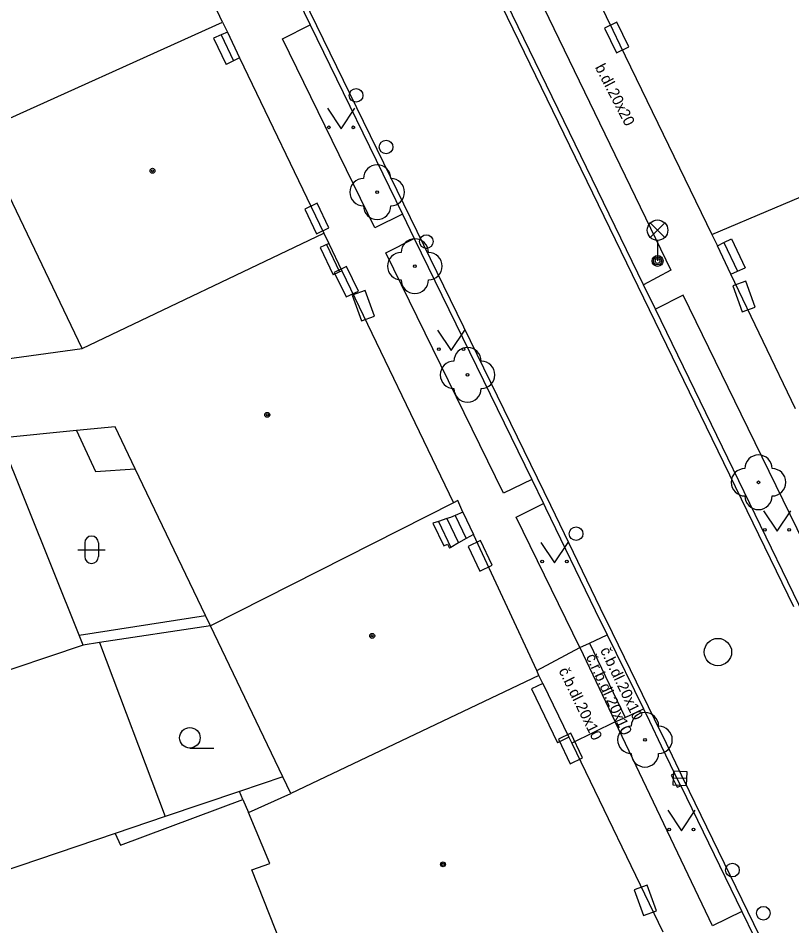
# Model space of a CAD drawing. Extents: x -595546 to -593986, y -1160845 to -1159202.
# Drawn here: x -595512.32 to -595484.02, y -1160080.33 to -1160047.12 of the extents above; entities that cross this region are included whole.
import ezdxf

# ---------------------------------------------------------------- set-up
doc = ezdxf.new("R2010")
doc.units = 0
for name, color, linetype in [('DOP - kresba z DSPS bez souradnic', 7, 'Continuous'), ('DOP - rozhrani ploch obecne', 7, 'Continuous'), ('Level 22', 7, 'Continuous'), ('Level 24', 7, 'Continuous'), ('Level 27', 7, 'Continuous'), ('Level 28', 7, 'Continuous'), ('Level 33', 7, 'Continuous'), ('Level 36', 7, 'Continuous'), ('Level 39', 7, 'Continuous'), ('TM - budovy zdene_ betonove - NP', 7, 'Continuous'), ('TM - budovy zdene_ betonove - VP', 7, 'Continuous'), ('TM - chodniky - VP', 7, 'Continuous'), ('TM - komunikace - VP', 7, 'Continuous'), ('TM - pomocna konstrukcni linie', 7, 'Continuous'), ('TM - popis povrchu', 7, 'Continuous'), ('TM - rozhrani mezi zpev. plochami mezi sebou - VP', 7, 'Continuous'), ('TM - schody - NP', 7, 'Continuous'), ('TM - vstup do budovy - zdene_ betonove', 7, 'Continuous')]:
    doc.layers.add(name, color=color, linetype=linetype)

msp = doc.modelspace()

# ---------------------------------------------------------------- linework, layer by layer
at = {"layer": 'DOP - kresba z DSPS bez souradnic'}
for points in [[(-595510.19, -1160062.2), (-595509.49, -1160063.71)], [(-595509.49, -1160063.71), (-595508.04, -1160063.61)], [(-595510.09, -1160069.69), (-595505.47, -1160068.97)], [(-595508.58, -1160077.38), (-595504.1, -1160075.71)], [(-595504.1, -1160075.71), (-595504.22, -1160075.41)], [(-595504.1, -1160075.71), (-595503.9, -1160076.18)]]:
    msp.add_lwpolyline(points, dxfattribs=at)
at = {"layer": 'DOP - rozhrani ploch obecne'}
for points in [[(-595510.09, -1160069.69), (-595513, -1160062.48)], [(-595505.29, -1160069.35), (-595509.35, -1160069.96)], [(-595509.94, -1160070.06), (-595510.09, -1160069.69)], [(-595509.94, -1160070.06), (-595521.26, -1160073.86)], [(-595509.35, -1160069.96), (-595509.94, -1160070.06)], [(-595509.35, -1160069.96), (-595506.95, -1160076.33)], [(-595502.64, -1160074.88), (-595504.22, -1160075.41)], [(-595504.22, -1160075.41), (-595506.95, -1160076.33)], [(-595506.95, -1160076.33), (-595508.77, -1160076.95)], [(-595508.77, -1160076.95), (-595517.2, -1160079.8)], [(-595508.77, -1160076.95), (-595508.58, -1160077.38)]]:
    msp.add_lwpolyline(points, dxfattribs=at)
at = {"layer": 'Level 22'}
for centre in [(-595499.19, -1160053.48), (-595497.81, -1160056.19), (-595495.88, -1160060.17), (-595485.24, -1160064.1), (-595489.39, -1160073.52)]:
    msp.add_circle(centre, 0.05, dxfattribs=at)
for centre, start, end in [((-595499.19, -1160052.98), 0, 180), ((-595499.69, -1160053.48), 90, 270), ((-595498.69, -1160053.48), 270, 90), ((-595499.19, -1160053.98), 180, 0), ((-595497.81, -1160055.69), 0, 180), ((-595498.31, -1160056.19), 90, 270), ((-595497.31, -1160056.19), 270, 90), ((-595497.81, -1160056.69), 180, 0), ((-595495.88, -1160059.67), 0, 180), ((-595496.38, -1160060.17), 90, 270), ((-595495.38, -1160060.17), 270, 90), ((-595495.88, -1160060.67), 180, 0), ((-595485.24, -1160063.6), 0, 180), ((-595485.74, -1160064.1), 90, 270), ((-595484.74, -1160064.1), 270, 90), ((-595485.24, -1160064.6), 180, 0), ((-595489.39, -1160073.02), 0, 180), ((-595489.89, -1160073.52), 90, 270), ((-595488.89, -1160073.52), 270, 90), ((-595489.39, -1160074.02), 180, 0)]:
    msp.add_arc(centre, 0.5, start, end, dxfattribs=at)
at = {"layer": 'Level 24'}
for points in [[(-595490.868, -1160047.481), (-595490.429, -1160048.379), (-595489.98, -1160048.16), (-595490.419, -1160047.261)], [(-595500.954, -1160054.792), (-595501.387, -1160053.891), (-595501.838, -1160054.107), (-595501.405, -1160055.009)], [(-595499.875, -1160057.101), (-595500.309, -1160056.2), (-595500.76, -1160056.417), (-595500.326, -1160057.318)], [(-595486.171, -1160056.916), (-595485.829, -1160057.856), (-595485.359, -1160057.685), (-595485.701, -1160056.745)], [(-595500.101, -1160057.246), (-595499.759, -1160058.186), (-595499.289, -1160058.015), (-595499.631, -1160057.075)], [(-595494.976, -1160067.132), (-595495.408, -1160066.23), (-595495.859, -1160066.446), (-595495.427, -1160067.348)], [(-595491.676, -1160074.182), (-595492.108, -1160073.28), (-595492.559, -1160073.496), (-595492.127, -1160074.398)], [(-595489.781, -1160079.016), (-595489.439, -1160079.956), (-595488.969, -1160079.785), (-595489.311, -1160078.845)]]:
    msp.add_lwpolyline(points, close=True, dxfattribs=at)
at = {"layer": 'Level 27'}
msp.add_line((-595487.86, -1160074.939), (-595488.36, -1160074.921), dxfattribs=at)
msp.add_lwpolyline([(-595487.851, -1160074.689), (-595488.351, -1160074.671), (-595488.369, -1160075.171), (-595487.869, -1160075.189)], close=True, dxfattribs=at)
msp.add_circle((-595486.72, -1160070.31), 0.5, dxfattribs=at)
at = {"layer": 'Level 28'}
for centre in [(-595499.96, -1160049.94), (-595498.86, -1160051.83), (-595497.39, -1160055.29), (-595491.91, -1160065.98), (-595486.19, -1160078.29), (-595485.06, -1160079.87)]:
    msp.add_circle(centre, 0.25, dxfattribs=at)
at = {"layer": 'Level 33'}
for p, q in [((-595489.195, -1160055.14), (-595488.665, -1160054.61)), ((-595489.195, -1160054.61), (-595488.665, -1160055.14)), ((-595488.93, -1160055.25), (-595488.93, -1160056))]:
    msp.add_line(p, q, dxfattribs=at)
for centre, radius in [((-595488.93, -1160054.875), 0.375), ((-595488.93, -1160056), 0.2), ((-595488.93, -1160056), 0.145), ((-595488.93, -1160056), 0.0876)]:
    msp.add_circle(centre, radius, dxfattribs=at)
at = {"layer": 'Level 36'}
for p, q in [((-595509.886, -1160066.316), (-595509.886, -1160066.816)), ((-595509.386, -1160066.316), (-595509.386, -1160066.816)), ((-595510.136, -1160066.566), (-595509.136, -1160066.566)), ((-595506.04, -1160073.825), (-595505.165, -1160073.825))]:
    msp.add_line(p, q, dxfattribs=at)
for points in [[(-595501.01, -1160050.41), (-595500.51, -1160051.16), (-595500.01, -1160050.41)], [(-595496.98, -1160058.53), (-595496.48, -1160059.28), (-595495.98, -1160058.53)], [(-595485.06, -1160065.14), (-595484.56, -1160065.89), (-595484.06, -1160065.14)], [(-595493.2, -1160066.3), (-595492.7, -1160067.05), (-595492.2, -1160066.3)], [(-595488.56, -1160076.1), (-595488.06, -1160076.85), (-595487.56, -1160076.1)]]:
    msp.add_lwpolyline(points, dxfattribs=at)
for centre, radius in [((-595500.96, -1160051.11), 0.05), ((-595500.061, -1160051.11), 0.05), ((-595496.93, -1160059.23), 0.05), ((-595496.031, -1160059.23), 0.05), ((-595485.01, -1160065.84), 0.05), ((-595484.111, -1160065.84), 0.05), ((-595493.15, -1160067), 0.05), ((-595492.251, -1160067), 0.05), ((-595506.04, -1160073.45), 0.375), ((-595488.51, -1160076.8), 0.05), ((-595487.611, -1160076.8), 0.05)]:
    msp.add_circle(centre, radius, dxfattribs=at)
for centre, start, end in [((-595509.636, -1160066.316), 0, 180), ((-595509.636, -1160066.816), 180, 0)]:
    msp.add_arc(centre, 0.25, start, end, dxfattribs=at)
at = {"layer": 'Level 39'}
for centre, radius in [((-595507.41, -1160052.7), 0.09), ((-595507.41, -1160052.7), 0.0398), ((-595503.21, -1160061.63), 0.09), ((-595503.21, -1160061.63), 0.0398), ((-595499.37, -1160069.72), 0.09), ((-595499.37, -1160069.72), 0.0398), ((-595496.78, -1160078.08), 0.09), ((-595496.78, -1160078.08), 0.0398)]:
    msp.add_circle(centre, radius, dxfattribs=at)
at = {"layer": 'TM - budovy zdene_ betonove - NP'}
for points in [[(-595504.67, -1160047.63), (-595504.9, -1160047.73), (-595505.18, -1160047.85)], [(-595505.18, -1160047.85), (-595504.71, -1160048.81)], [(-595504.22, -1160048.57), (-595504.44, -1160048.68), (-595504.71, -1160048.81)], [(-595500.96, -1160055.36), (-595501.27, -1160055.51)], [(-595486.74, -1160055.45), (-595486.51, -1160055.33), (-595486.23, -1160055.19)], [(-595486.23, -1160055.19), (-595485.73, -1160056.25)], [(-595501.27, -1160055.51), (-595500.8, -1160056.51)], [(-595500.48, -1160056.36), (-595500.8, -1160056.51)], [(-595486.25, -1160056.48), (-595486, -1160056.37), (-595485.73, -1160056.25)], [(-595496.5, -1160065.39), (-595496.64, -1160065.43), (-595496.95, -1160065.53), (-595497.15, -1160065.59)], [(-595496.05, -1160065.19), (-595496.33, -1160065.32), (-595496.5, -1160065.39)], [(-595497.15, -1160065.59), (-595496.75, -1160066.43)], [(-595495.66, -1160066.01), (-595495.93, -1160066.16), (-595496.21, -1160066.32), (-595496.49, -1160066.48), (-595496.54, -1160066.51)], [(-595496.75, -1160066.43), (-595496.61, -1160066.36)], [(-595496.61, -1160066.36), (-595496.54, -1160066.51)], [(-595493.13, -1160071.46), (-595493.54, -1160071.66)], [(-595493.54, -1160071.66), (-595492.59, -1160073.63)], [(-595492.18, -1160073.42), (-595492.59, -1160073.63)]]:
    msp.add_lwpolyline(points, dxfattribs=at)
at = {"layer": 'TM - budovy zdene_ betonove - VP'}
for points in [[(-595494.06, -1160040.4), (-595490.57, -1160047.56), (-595490.31, -1160048.09), (-595486.94, -1160055.03)], [(-595504.85, -1160047.26), (-595507.84, -1160040.91)], [(-595513.77, -1160051.29), (-595504.85, -1160047.26)], [(-595504.85, -1160047.26), (-595504.67, -1160047.63)], [(-595504.67, -1160047.63), (-595504.22, -1160048.57)], [(-595504.22, -1160048.57), (-595501.14, -1160054.98)], [(-595486.94, -1160055.03), (-595477.73, -1160051.13)], [(-595509.98, -1160059.2), (-595512.79, -1160053.34)], [(-595509.98, -1160059.2), (-595501.14, -1160054.98)], [(-595501.14, -1160054.98), (-595500.96, -1160055.36)], [(-595486.94, -1160055.03), (-595486.74, -1160055.45)], [(-595500.96, -1160055.36), (-595500.48, -1160056.36)], [(-595500.48, -1160056.36), (-595496.4, -1160064.85)], [(-595483.88, -1160061.41), (-595486.25, -1160056.48)], [(-595514.43, -1160059.81), (-595509.98, -1160059.2)], [(-595508.77, -1160062.07), (-595510.19, -1160062.2)], [(-595508.04, -1160063.61), (-595508.77, -1160062.07)], [(-595510.19, -1160062.2), (-595513, -1160062.48)], [(-595505.47, -1160068.97), (-595508.04, -1160063.61)], [(-595496.4, -1160064.85), (-595505.29, -1160069.35)], [(-595496.24, -1160064.77), (-595496.4, -1160064.85)], [(-595496.05, -1160065.19), (-595496.24, -1160064.77)], [(-595493.35, -1160070.99), (-595495.66, -1160066.01)], [(-595505.29, -1160069.35), (-595505.47, -1160068.97)], [(-595502.64, -1160074.88), (-595505.29, -1160069.35)], [(-595493.27, -1160071.17), (-595493.35, -1160070.99)], [(-595493.27, -1160071.17), (-595502.35, -1160075.49)], [(-595493.13, -1160071.46), (-595493.27, -1160071.17)], [(-595492.18, -1160073.42), (-595492.07, -1160073.65)], [(-595492.07, -1160073.65), (-595488.74, -1160080.55)], [(-595502.35, -1160075.49), (-595502.64, -1160074.88)], [(-595503.9, -1160076.18), (-595502.35, -1160075.49)], [(-595503.11, -1160078.05), (-595503.9, -1160076.18)], [(-595503.77, -1160078.28), (-595503.11, -1160078.05)], [(-595502.04, -1160082.66), (-595503.77, -1160078.28)]]:
    msp.add_lwpolyline(points, dxfattribs=at)
at = {"layer": 'TM - chodniky - VP'}
for points in [[(-595499.39, -1160036.4), (-595498.36, -1160035.9), (-595494.96, -1160042.87), (-595488.44, -1160056.34), (-595489.44, -1160056.87)], [(-595502.65, -1160047.87), (-595501.64, -1160047.36)], [(-595498.26, -1160054.29), (-595499.28, -1160054.79), (-595502.65, -1160047.87)], [(-595494.57, -1160064.5), (-595498.87, -1160055.7), (-595497.83, -1160055.18)], [(-595487.99, -1160057.25), (-595489.01, -1160057.76)], [(-595485.87, -1160061.61), (-595487.99, -1160057.25)], [(-595482.28, -1160068.95), (-595485.87, -1160061.61)], [(-595493.53, -1160064), (-595494.57, -1160064.5)], [(-595491.78, -1160070.15), (-595494.1, -1160065.38), (-595493.1, -1160064.88)], [(-595491.42, -1160069.98), (-595490.77, -1160069.68)], [(-595491.78, -1160070.15), (-595491.42, -1160069.98)], [(-595490.12, -1160072.7), (-595489.45, -1160072.39)], [(-595490.48, -1160072.87), (-595490.12, -1160072.7)], [(-595485.85, -1160079.8), (-595486.92, -1160080.33), (-595490.48, -1160072.87)]]:
    msp.add_lwpolyline(points, dxfattribs=at)
at = {"layer": 'TM - komunikace - VP'}
for points in [[(-595489.44, -1160056.87), (-595495.91, -1160043.55), (-595499.39, -1160036.4)], [(-595502.08, -1160046.46), (-595501.64, -1160047.36)], [(-595501.64, -1160047.36), (-595498.26, -1160054.29)], [(-595498.26, -1160054.29), (-595497.83, -1160055.18)], [(-595497.83, -1160055.18), (-595493.53, -1160064)], [(-595489.01, -1160057.76), (-595489.44, -1160056.87)], [(-595483.35, -1160069.41), (-595483.76, -1160068.57), (-595486.96, -1160061.99), (-595489.01, -1160057.76)], [(-595493.53, -1160064), (-595493.1, -1160064.88)], [(-595493.1, -1160064.88), (-595493.03, -1160065.03), (-595491.21, -1160068.79), (-595490.77, -1160069.68)], [(-595490.77, -1160069.68), (-595489.45, -1160072.39)], [(-595489.45, -1160072.39), (-595489.23, -1160072.84), (-595488.8, -1160073.74), (-595488.31, -1160074.75)], [(-595488.31, -1160074.75), (-595488.43, -1160074.82), (-595488.21, -1160075.26), (-595488.08, -1160075.21)], [(-595488.08, -1160075.21), (-595485.85, -1160079.8)], [(-595485.85, -1160079.8), (-595485.4, -1160080.73)]]:
    msp.add_lwpolyline(points, dxfattribs=at)
at = {"layer": 'TM - pomocna konstrukcni linie'}
msp.add_lwpolyline([(-595488.08, -1160075.21), (-595488.31, -1160074.75)], dxfattribs=at)
at = {"layer": 'TM - rozhrani mezi zpev. plochami mezi sebou - VP'}
for points in [[(-595507.66, -1160034.51), (-595501.9, -1160046.37), (-595492.85, -1160064.94), (-595491.03, -1160068.7), (-595490.59, -1160069.59), (-595489.05, -1160072.75), (-595488.62, -1160073.65), (-595488.05, -1160074.83)], [(-595487.14, -1160062.08), (-595496.09, -1160043.64)], [(-595483.94, -1160068.66), (-595487.14, -1160062.08)], [(-595491.42, -1160069.98), (-595490.12, -1160072.7)], [(-595493.35, -1160070.99), (-595491.78, -1160070.15)], [(-595491.78, -1160070.15), (-595490.48, -1160072.87)], [(-595490.48, -1160072.87), (-595492.07, -1160073.65)], [(-595487.98, -1160074.96), (-595488.05, -1160074.83)], [(-595473.19, -1160105.38), (-595475.49, -1160100.64), (-595484.13, -1160082.89), (-595487.98, -1160074.96)]]:
    msp.add_lwpolyline(points, dxfattribs=at)
at = {"layer": 'TM - schody - NP'}
for points in [[(-595504.9, -1160047.73), (-595504.44, -1160048.68)], [(-595501.04, -1160055.4), (-595500.57, -1160056.4)], [(-595486.51, -1160055.33), (-595486, -1160056.37)], [(-595496.33, -1160065.32), (-595495.93, -1160066.16)], [(-595496.95, -1160065.53), (-595496.49, -1160066.48)], [(-595496.64, -1160065.43), (-595496.21, -1160066.32)]]:
    msp.add_lwpolyline(points, dxfattribs=at)
at = {"layer": 'TM - vstup do budovy - zdene_ betonove'}
for points in [[(-595486.25, -1160056.48), (-595486.74, -1160055.45)], [(-595496.05, -1160065.19), (-595495.66, -1160066.01)], [(-595493.13, -1160071.46), (-595492.18, -1160073.42)]]:
    msp.add_lwpolyline(points, dxfattribs=at)

# ---------------------------------------------------------------- texts
at = {"layer": 'TM - popis povrchu'}
for s, rotation, p in [('b.dl.20x20', 297.3424, (-595491.23, -1160048.91)), ('č.r.b.dl.20x10', 294.857, (-595491.56, -1160070.48)), ('č.b.dl.20x10', 295.5248, (-595491.04, -1160070.24)), ('č.b.dl.20x10', 296, (-595492.56, -1160070.99))]:
    msp.add_text(s, height=0.4, rotation=rotation, dxfattribs=at).set_placement(p)

doc.saveas('drawing.dxf')
